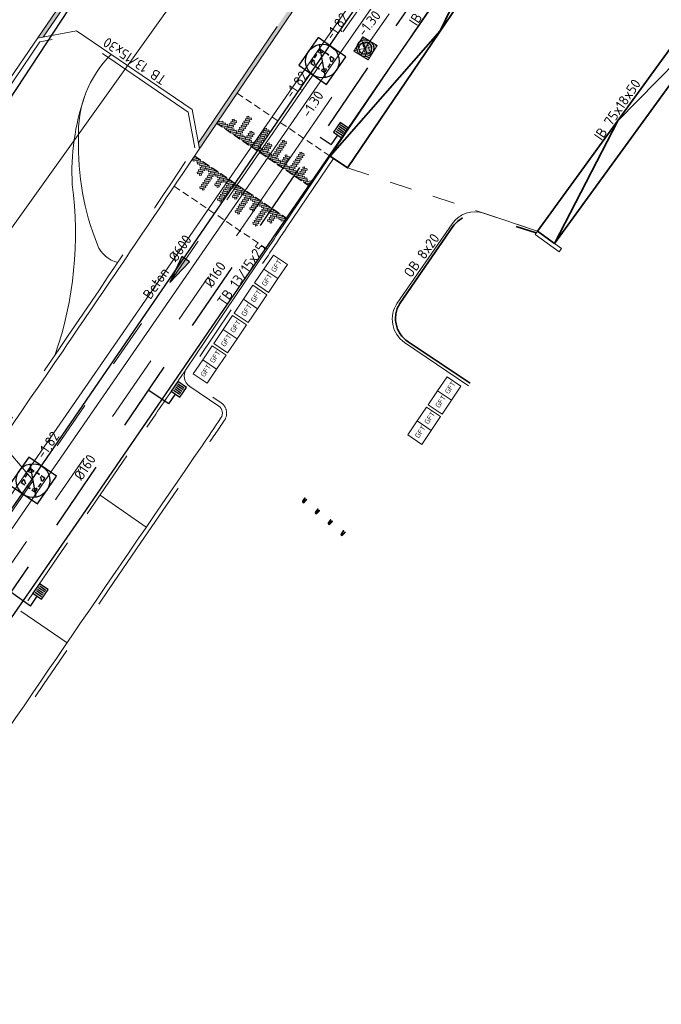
# Model space of a CAD drawing. Header units: metres. Extents: x 92403 to 95147, y 464428 to 465602.
# Tile 393 of 568: x 93221 to 93243, y 465002 to 465037. Entities that reach past the tile are written whole.
import ezdxf
from ezdxf.enums import TextEntityAlignment as Align
from ezdxf.lldxf.tags import DXFTag

# ---------------------------------------------------------------- set-up
doc = ezdxf.new("R2010")
doc.units = ezdxf.units.M
for name, pattern in [('DASHED', [0.75, 0.5, -0.25]), ('DASHED2', [0.375, 0.25, -0.125]), ('RI-DRAINAGE', [19.2, 6, -1.8, 1.8, -1.8, 2.4, -1.8, 1.8, -1.8]), ('RI-GWA', [18.45, 6, -1.8, 1.75, -1.8, 1.75, -1.8, 1.75, -1.8]), ('RI-HWA_KOLKAANSLUITING', [4.3, 2.5, -1.8]), ('VH-OPSLUITBAND_80X200', [14, 8, -2, 2, -2]), ('VH-TROTTOIRBAND', [15, 5, -2, 2, -2, 2, -2]), ('XX-HIDDEN', [4, 2, -2])]:
    doc.linetypes.add(name, pattern=pattern)
doc.layers.get('0').update_dxf_attribs({"linetype": 'CONTINUOUS'})
for name, color, linetype, lineweight in [('B-OI-RI-DRAINAGE_BOB-S', 90, 'CONTINUOUS', 25), ('B-WE-RI-GWA_STROOMRICHTING-S', 30, 'CONTINUOUS', 25), ('B-WE-RI-PERSLEIDING-G', 210, 'RI-PERS', 18), ('B-WE-RI-VOLSCHUIMEN-G', 130, 'RI-VOLSCHUIMEN', 18), ('B-WE-VH-VERHARDING_FUNDERING-G', 252, 'CONTINUOUS', 18), ('N-RO-GR-BEPLANTING_CULTUUR_PLANTVAK HEESTERS', 78, 'CONTINUOUS', 9), ('N-RO-GR-BEPLANTING_CULTUUR_PLANTVAK vaste planten', 58, 'CONTINUOUS', 9), ('N-RO-IE-MEUBILAIR_MEUBILAIR_MINICONTAINER-GFT', 7, 'CONTINUOUS', 0), ('N-RO-VH-DREMPEL_BESTRAAT-G', 7, 'DASHED2', 9), ('N-RO-VH-MATERIAALGRENS-G', 7, 'XX-HIDDEN', 5), ('N-RO-VW-MARKERING-G', 7, 'CONTINUOUS', 9), ('N-WE-GW-ONTGRAVING-V', 2, 'CONTINUOUS', 30), ('N-WE-RI-HWA_KOLK_STRAATKOLK-S', 150, 'CONTINUOUS', 25), ('N-WE-RI-HWA_KOLKAANSLUITING-G', 150, 'RI-HWA_KOLKAANSLUITING', 25), ('N-WE-RI-KOLK-T18', 150, 'CONTINUOUS', 18), ('N-WE-RI-PUT-OPHOOGTEBRENGEN-S', 7, 'CONTINUOUS', 25), ('N-WE-VH-KANTOPSLUITING_INRITBAND-G', 210, 'CONTINUOUS', 35), ('N-WE-VH-KANTOPSLUITING_OPSLUITBAND_80X200-G', 7, 'VH-OPSLUITBAND_80X200', 35), ('N-WE-VH-KANTOPSLUITING_TROTTOIRBAND-G', 7, 'VH-TROTTOIRBAND', 35), ('N-WE-VH-KANTOPSLUITING_TROTTOIRBAND_130 150-T18', 10, 'CONTINUOUS', 18), ('N-WE-VH-KANTOPSLUITING_VOORKANTBAND-G', 50, 'CONTINUOUS', 35), ('N-WE-VH-VERHARDING_BETON_INRITBLOKKEN-A', 253, 'CONTINUOUS', 0), ('X-XX-AL-T18', 7, 'CONTINUOUS', 18)]:
    doc.layers.add(name, color=color, linetype=linetype, lineweight=lineweight)
for name, color, linetype, lineweight, true_color in [('B-OI-RI-GWA_TRANSPORTLEIDING-G', 7, 'RI-GWA', 18, 0xff8400), ('N-OI-RI-DRAINAGE_DRAIN_PVC-G', 7, 'RI-DRAINAGE', 18, 0x00ff04), ('N-WE-RI-DRAINAGE_PUT-S', 7, 'CONTINUOUS', 5, 0x00ff04), ('N-WE-RI-DRAINAGE_PUTRAND-S', 7, 'CONTINUOUS', 5, 0x00ff04)]:
    doc.layers.add(name, color=color, linetype=linetype, lineweight=lineweight, true_color=true_color)
doc.layers.add('B-WE-RI-GWA_RIOOLPUT_INSPECTIEPUT-S', color=30, linetype='CONTINUOUS', lineweight=25, transparency=0.3)
doc.styles.add('NLCS-ISO', font='NLCS-ISO.ttf')
doc.styles.add('NLCS-ISO-M100-T18', font='NLCS-ISO.ttf', dxfattribs={"height": 0.18})
doc.styles.add('NLCS-ISO-M200-T18', font='NLCS-ISO.ttf', dxfattribs={"height": 0.36})
doc.styles.get("Standard").update_dxf_attribs({"font": 'isocp.shx'})
tags = doc.linetypes.add('RI-PERS', pattern='A,7,-2,["P",Standard,S=1.8,R=0,X=-0.5,Y=-0.9],-2,7,-2,[102,NLCS.SHX,S=1,R=180,X=0,Y=0],-2', length=22).pattern_tags.tags
tags[6] = DXFTag(74, 10)
doc.linetypes.add('RI-VOLSCHUIMEN', pattern='A,0,[50,NLCS.SHX,S=0.5,R=0,X=0,Y=0],4', length=4)

# ---------------------------------------------------------------- blocks, each defined once
blk = doc.blocks.new('Putdeksel 600x600')
at = {"ltscale": 0.1}
h = blk.add_hatch(dxfattribs=at)
h.set_pattern_fill('ANGLE', color=8, scale=0.025, angle=45)
h.set_pattern_definition([(45, (-93679.67512, -463937.87647), (-0.123478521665, 0.123478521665), [0.127, -0.047625]), (135, (-93679.67512, -463937.87647), (-0.123478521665, -0.123478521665), [0.127, -0.047625])])
h.paths.add_polyline_path([(-0.3, -0.3), (0.3, -0.3), (0.3, 0.3), (-0.3, 0.3)])
at = {"color": 250, "ltscale": 0.1}
blk.add_lwpolyline([(-0.3, -0.3), (0.3, -0.3), (0.3, 0.3), (-0.3, 0.3)], close=True, dxfattribs=at)
blk = doc.blocks.new('minicontainers GFT')
at = {"flags": 128}
blk.add_lwpolyline([(-0.466, 0.378), (0, 0), (-0.378, -0.466), (-0.844, -0.087)], close=True, dxfattribs=at)
at = {"layer": 'X-XX-AL-T18', "insert": (-0.61, -0.143), "char_height": 0.18, "attachment_point": 1, "rotation": 50.8992, "style": 'NLCS-ISO-M100-T18'}
blk.add_mtext_dynamic_manual_height_columns('GFT', width=0.43041, gutter_width=0.9, heights=[0], dxfattribs=at)
blk = doc.blocks.new('markering drempel')
at = {"true_color": 0xffffff}
h = blk.add_hatch(color=7, dxfattribs=at)
h.dxf.hatch_style = 1
h.paths.add_polyline_path([(1.073, 0.125), (1.121, 0.078), (0.979, -0.064), (0.931, -0.017)])
h.paths.add_polyline_path([(1.168, 0.125), (1.216, 0.078), (1.121, -0.017), (1.073, 0.03)])
h.paths.add_polyline_path([(1.263, 0.125), (1.31, 0.078), (1.168, -0.064), (1.121, -0.017)])
h.paths.add_polyline_path([(4.866, 0.126), (4.913, 0.078), (4.771, -0.064), (4.724, -0.017)])
h.paths.add_polyline_path([(4.771, 0.126), (4.819, 0.078), (4.676, -0.064), (4.629, -0.017)])
h.paths.add_polyline_path([(4.676, 0.126), (4.724, 0.078), (4.582, -0.064), (4.534, -0.017)])
h.paths.add_polyline_path([(4.534, -0.301), (4.487, -0.349), (4.439, -0.301), (4.487, -0.254)])
h.paths.add_polyline_path([(4.582, 0.126), (4.629, 0.078), (4.534, -0.017), (4.487, 0.031)])
h.paths.add_polyline_path([(4.487, -0.064), (4.534, -0.111), (4.392, -0.254), (4.344, -0.206)])
h.paths.add_polyline_path([(4.487, 0.031), (4.534, -0.017), (4.392, -0.159), (4.345, -0.111)])
h.paths.add_polyline_path([(4.487, -0.159), (4.534, -0.206), (4.392, -0.348), (4.345, -0.301)])
h.paths.add_polyline_path([(4.155, -0.68), (4.108, -0.728), (4.06, -0.68), (4.108, -0.633)])
h.paths.add_polyline_path([(4.107, -0.064), (4.155, -0.112), (4.013, -0.254), (3.965, -0.206)])
h.paths.add_polyline_path([(4.107, -0.443), (4.155, -0.491), (4.013, -0.633), (3.965, -0.586)])
h.paths.add_polyline_path([(4.108, -0.349), (4.155, -0.396), (4.013, -0.538), (3.965, -0.491)])
h.paths.add_polyline_path([(4.108, -0.254), (4.155, -0.301), (4.013, -0.443), (3.965, -0.396)])
h.paths.add_polyline_path([(4.108, -0.159), (4.155, -0.206), (4.013, -0.349), (3.965, -0.301)])
h.paths.add_polyline_path([(4.108, -0.538), (4.155, -0.586), (4.013, -0.728), (3.965, -0.68)])
h.paths.add_polyline_path([(4.202, 0.126), (4.25, 0.078), (4.155, -0.017), (4.108, 0.031)])
h.paths.add_polyline_path([(4.108, 0.031), (4.155, -0.017), (4.013, -0.159), (3.965, -0.112)])
h.paths.add_polyline_path([(4.487, 0.126), (4.534, 0.078), (4.392, -0.064), (4.345, -0.017)])
h.paths.add_polyline_path([(4.297, 0.126), (4.345, 0.078), (4.202, -0.064), (4.155, -0.017)])
h.paths.add_polyline_path([(4.392, 0.126), (4.439, 0.078), (4.297, -0.064), (4.25, -0.017)])
h.paths.add_polyline_path([(4.107, 0.126), (4.155, 0.078), (4.013, -0.064), (3.965, -0.017)])
h.paths.add_polyline_path([(4.013, 0.126), (4.06, 0.078), (3.918, -0.064), (3.87, -0.017)])
h.paths.add_polyline_path([(3.918, 0.126), (3.965, 0.078), (3.823, -0.064), (3.776, -0.017)])
h.paths.add_polyline_path([(1.358, 0.125), (1.405, 0.078), (1.263, -0.064), (1.216, -0.017)])
h.paths.add_polyline_path([(1.5, -0.302), (1.453, -0.349), (1.405, -0.302), (1.453, -0.254)])
h.paths.add_polyline_path([(1.547, 0.125), (1.595, 0.078), (1.5, -0.017), (1.453, 0.03)])
h.paths.add_polyline_path([(1.453, -0.065), (1.5, -0.112), (1.358, -0.254), (1.31, -0.207)])
h.paths.add_polyline_path([(1.453, 0.03), (1.5, -0.017), (1.358, -0.159), (1.31, -0.112)])
h.paths.add_polyline_path([(1.453, -0.159), (1.5, -0.207), (1.358, -0.349), (1.311, -0.302)])
h.paths.add_polyline_path([(1.88, -0.681), (1.832, -0.728), (1.785, -0.681), (1.832, -0.633)])
h.paths.add_polyline_path([(1.832, -0.064), (1.879, -0.112), (1.737, -0.254), (1.69, -0.207)])
h.paths.add_polyline_path([(1.832, -0.444), (1.879, -0.491), (1.737, -0.633), (1.69, -0.586)])
h.paths.add_polyline_path([(1.832, -0.349), (1.879, -0.396), (1.737, -0.539), (1.69, -0.491)])
h.paths.add_polyline_path([(1.832, -0.254), (1.879, -0.301), (1.737, -0.444), (1.69, -0.396)])
h.paths.add_polyline_path([(1.832, -0.159), (1.879, -0.207), (1.737, -0.349), (1.69, -0.301)])
h.paths.add_polyline_path([(1.832, -0.538), (1.88, -0.586), (1.737, -0.728), (1.69, -0.681)])
h.paths.add_polyline_path([(2.259, -0.301), (2.211, -0.349), (2.164, -0.301), (2.211, -0.254)])
h.paths.add_polyline_path([(2.306, 0.125), (2.353, 0.078), (2.259, -0.017), (2.211, 0.03)])
h.paths.add_polyline_path([(2.211, -0.064), (2.259, -0.112), (2.116, -0.254), (2.069, -0.207)])
h.paths.add_polyline_path([(2.211, 0.03), (2.259, -0.017), (2.116, -0.159), (2.069, -0.112)])
h.paths.add_polyline_path([(2.211, -0.159), (2.259, -0.207), (2.116, -0.349), (2.069, -0.301)])
h.paths.add_polyline_path([(1.927, 0.125), (1.974, 0.078), (1.879, -0.017), (1.832, 0.03)])
h.paths.add_polyline_path([(1.832, 0.03), (1.879, -0.017), (1.737, -0.159), (1.69, -0.112)])
h.paths.add_polyline_path([(3.776, -0.301), (3.728, -0.349), (3.681, -0.301), (3.728, -0.254)])
h.paths.add_polyline_path([(3.823, 0.126), (3.87, 0.078), (3.776, -0.017), (3.728, 0.031)])
h.paths.add_polyline_path([(3.728, -0.064), (3.776, -0.112), (3.633, -0.254), (3.586, -0.206)])
h.paths.add_polyline_path([(3.728, 0.031), (3.776, -0.017), (3.633, -0.159), (3.586, -0.112)])
h.paths.add_polyline_path([(3.728, -0.159), (3.776, -0.206), (3.633, -0.349), (3.586, -0.301)])
h.paths.add_polyline_path([(3.397, -0.681), (3.349, -0.728), (3.302, -0.68), (3.349, -0.633)])
h.paths.add_polyline_path([(3.349, -0.064), (3.396, -0.112), (3.254, -0.254), (3.207, -0.207)])
h.paths.add_polyline_path([(3.349, -0.444), (3.396, -0.491), (3.254, -0.633), (3.207, -0.586)])
h.paths.add_polyline_path([(3.349, -0.349), (3.396, -0.396), (3.254, -0.538), (3.207, -0.491)])
h.paths.add_polyline_path([(3.349, -0.254), (3.396, -0.301), (3.254, -0.444), (3.207, -0.396)])
h.paths.add_polyline_path([(3.349, -0.159), (3.396, -0.206), (3.254, -0.349), (3.207, -0.301)])
h.paths.add_polyline_path([(3.349, -0.538), (3.397, -0.586), (3.254, -0.728), (3.207, -0.681)])
h.paths.add_polyline_path([(3.444, 0.125), (3.491, 0.078), (3.396, -0.017), (3.349, 0.031)])
h.paths.add_polyline_path([(3.349, 0.031), (3.396, -0.017), (3.254, -0.159), (3.207, -0.112)])
h.paths.add_polyline_path([(2.638, -0.681), (2.591, -0.728), (2.543, -0.681), (2.591, -0.633)])
h.paths.add_polyline_path([(2.59, -0.064), (2.638, -0.112), (2.496, -0.254), (2.448, -0.207)])
h.paths.add_polyline_path([(2.59, -0.444), (2.638, -0.491), (2.496, -0.633), (2.448, -0.586)])
h.paths.add_polyline_path([(2.59, -0.349), (2.638, -0.396), (2.496, -0.538), (2.448, -0.491)])
h.paths.add_polyline_path([(2.591, -0.254), (2.638, -0.301), (2.496, -0.444), (2.448, -0.396)])
h.paths.add_polyline_path([(2.591, -0.159), (2.638, -0.206), (2.496, -0.349), (2.448, -0.301)])
h.paths.add_polyline_path([(2.591, -0.538), (2.638, -0.586), (2.496, -0.728), (2.448, -0.681)])
h.paths.add_polyline_path([(3.017, -0.301), (2.97, -0.349), (2.922, -0.301), (2.97, -0.254)])
h.paths.add_polyline_path([(3.065, 0.125), (3.112, 0.078), (3.017, -0.017), (2.97, 0.031)])
h.paths.add_polyline_path([(2.97, -0.064), (3.017, -0.112), (2.875, -0.254), (2.827, -0.207)])
h.paths.add_polyline_path([(2.97, 0.031), (3.017, -0.017), (2.875, -0.159), (2.827, -0.112)])
h.paths.add_polyline_path([(2.97, -0.159), (3.017, -0.206), (2.875, -0.349), (2.828, -0.301)])
h.paths.add_polyline_path([(1.453, 0.125), (1.5, 0.078), (1.358, -0.064), (1.31, -0.017)])
h.paths.add_polyline_path([(1.642, 0.125), (1.69, 0.078), (1.547, -0.064), (1.5, -0.017)])
h.paths.add_polyline_path([(3.728, 0.125), (3.776, 0.078), (3.633, -0.064), (3.586, -0.017)])
h.paths.add_polyline_path([(3.539, 0.125), (3.586, 0.078), (3.444, -0.064), (3.396, -0.017)])
h.paths.add_polyline_path([(3.633, 0.125), (3.681, 0.078), (3.539, -0.064), (3.491, -0.017)])
h.paths.add_polyline_path([(1.737, 0.125), (1.784, 0.078), (1.642, -0.064), (1.595, -0.017)])
h.paths.add_polyline_path([(1.832, 0.125), (1.879, 0.078), (1.737, -0.064), (1.69, -0.017)])
h.paths.add_polyline_path([(3.349, 0.125), (3.396, 0.078), (3.254, -0.064), (3.207, -0.017)])
h.paths.add_polyline_path([(3.159, 0.125), (3.207, 0.078), (3.065, -0.064), (3.017, -0.017)])
h.paths.add_polyline_path([(3.254, 0.125), (3.302, 0.078), (3.159, -0.064), (3.112, -0.017)])
h.paths.add_polyline_path([(2.97, 0.125), (3.017, 0.078), (2.875, -0.064), (2.827, -0.017)])
h.paths.add_polyline_path([(2.022, 0.125), (2.069, 0.078), (1.927, -0.064), (1.879, -0.017)])
h.paths.add_polyline_path([(2.116, 0.125), (2.164, 0.078), (2.022, -0.064), (1.974, -0.017)])
h.paths.add_polyline_path([(2.211, 0.125), (2.259, 0.078), (2.116, -0.064), (2.069, -0.017)])
h.paths.add_polyline_path([(2.401, 0.125), (2.448, 0.078), (2.306, -0.064), (2.259, -0.017)])
h.paths.add_polyline_path([(2.496, 0.125), (2.543, 0.078), (2.401, -0.064), (2.353, -0.017)])
h.paths.add_polyline_path([(2.59, 0.125), (2.638, 0.078), (2.496, -0.064), (2.448, -0.017)])
h.paths.add_polyline_path([(2.685, 0.125), (2.733, 0.078), (2.638, -0.017), (2.59, 0.03)])
h.paths.add_polyline_path([(2.78, 0.125), (2.828, 0.078), (2.685, -0.064), (2.638, -0.017)])
h.paths.add_polyline_path([(2.875, 0.125), (2.922, 0.078), (2.78, -0.064), (2.733, -0.017)])
h.paths.add_polyline_path([(2.59, 0.03), (2.638, -0.017), (2.496, -0.159), (2.448, -0.112)])
h.paths.add_polyline_path([(0.915, 0.062), (0.915, -0.033), (1.026, 0.078), (0.979, 0.125)])
h.paths.add_polyline_path([(4.915, -0.015), (4.915, 0.08), (4.866, 0.031), (4.913, -0.017)])
at = {"color": 18, "ltscale": 1, "true_color": 0x000000}
for points in [[(0.915, 0.062), (0.979, 0.125), (1.026, 0.078), (0.915, -0.033)], [(0.915, 0.062), (0.915, -0.033)], [(4.915, -0.015), (4.913, -0.017), (4.866, 0.031), (4.915, 0.08)], [(4.915, -0.015), (4.915, 0.08)]]:
    blk.add_lwpolyline(points, dxfattribs=at)
for points in [[(1.073, 0.125), (1.121, 0.078), (0.979, -0.064), (0.931, -0.017)], [(1.168, 0.125), (1.216, 0.078), (1.121, -0.017), (1.073, 0.03)], [(1.263, 0.125), (1.31, 0.078), (1.168, -0.064), (1.121, -0.017)], [(1.358, 0.125), (1.405, 0.078), (1.263, -0.064), (1.216, -0.017)], [(1.453, 0.125), (1.5, 0.078), (1.358, -0.064), (1.31, -0.017)], [(1.453, 0.03), (1.5, -0.017), (1.358, -0.159), (1.31, -0.112)], [(1.547, 0.125), (1.595, 0.078), (1.5, -0.017), (1.453, 0.03)], [(1.642, 0.125), (1.69, 0.078), (1.547, -0.064), (1.5, -0.017)], [(1.737, 0.125), (1.784, 0.078), (1.642, -0.064), (1.595, -0.017)], [(1.832, 0.125), (1.879, 0.078), (1.737, -0.064), (1.69, -0.017)], [(1.832, 0.03), (1.879, -0.017), (1.737, -0.159), (1.69, -0.112)], [(1.927, 0.125), (1.974, 0.078), (1.879, -0.017), (1.832, 0.03)], [(2.022, 0.125), (2.069, 0.078), (1.927, -0.064), (1.879, -0.017)], [(2.116, 0.125), (2.164, 0.078), (2.022, -0.064), (1.974, -0.017)], [(2.211, 0.125), (2.259, 0.078), (2.116, -0.064), (2.069, -0.017)], [(2.211, 0.03), (2.259, -0.017), (2.116, -0.159), (2.069, -0.112)], [(2.306, 0.125), (2.353, 0.078), (2.259, -0.017), (2.211, 0.03)], [(2.401, 0.125), (2.448, 0.078), (2.306, -0.064), (2.259, -0.017)], [(2.496, 0.125), (2.543, 0.078), (2.401, -0.064), (2.353, -0.017)], [(2.59, 0.125), (2.638, 0.078), (2.496, -0.064), (2.448, -0.017)], [(2.59, 0.03), (2.638, -0.017), (2.496, -0.159), (2.448, -0.112)], [(2.685, 0.125), (2.733, 0.078), (2.638, -0.017), (2.59, 0.03)], [(2.78, 0.125), (2.828, 0.078), (2.685, -0.064), (2.638, -0.017)], [(2.875, 0.125), (2.922, 0.078), (2.78, -0.064), (2.733, -0.017)], [(2.97, 0.125), (3.017, 0.078), (2.875, -0.064), (2.827, -0.017)], [(2.97, 0.031), (3.017, -0.017), (2.875, -0.159), (2.827, -0.112)], [(3.065, 0.125), (3.112, 0.078), (3.017, -0.017), (2.97, 0.031)], [(3.159, 0.125), (3.207, 0.078), (3.065, -0.064), (3.017, -0.017)], [(3.254, 0.125), (3.302, 0.078), (3.159, -0.064), (3.112, -0.017)], [(3.349, 0.125), (3.396, 0.078), (3.254, -0.064), (3.207, -0.017)], [(3.349, 0.031), (3.396, -0.017), (3.254, -0.159), (3.207, -0.112)], [(3.444, 0.125), (3.491, 0.078), (3.396, -0.017), (3.349, 0.031)], [(3.539, 0.125), (3.586, 0.078), (3.444, -0.064), (3.396, -0.017)], [(3.633, 0.125), (3.681, 0.078), (3.539, -0.064), (3.491, -0.017)], [(3.728, 0.125), (3.776, 0.078), (3.633, -0.064), (3.586, -0.017)], [(3.728, 0.031), (3.776, -0.017), (3.633, -0.159), (3.586, -0.112)], [(3.823, 0.126), (3.87, 0.078), (3.776, -0.017), (3.728, 0.031)], [(3.918, 0.126), (3.965, 0.078), (3.823, -0.064), (3.776, -0.017)], [(4.013, 0.126), (4.06, 0.078), (3.918, -0.064), (3.87, -0.017)], [(4.107, 0.126), (4.155, 0.078), (4.013, -0.064), (3.965, -0.017)], [(4.108, 0.031), (4.155, -0.017), (4.013, -0.159), (3.965, -0.112)], [(4.202, 0.126), (4.25, 0.078), (4.155, -0.017), (4.108, 0.031)], [(4.297, 0.126), (4.345, 0.078), (4.202, -0.064), (4.155, -0.017)], [(4.392, 0.126), (4.439, 0.078), (4.297, -0.064), (4.25, -0.017)], [(4.487, 0.126), (4.534, 0.078), (4.392, -0.064), (4.345, -0.017)], [(4.487, 0.031), (4.534, -0.017), (4.392, -0.159), (4.345, -0.111)], [(4.582, 0.126), (4.629, 0.078), (4.534, -0.017), (4.487, 0.031)], [(4.676, 0.126), (4.724, 0.078), (4.582, -0.064), (4.534, -0.017)], [(4.771, 0.126), (4.819, 0.078), (4.676, -0.064), (4.629, -0.017)], [(4.866, 0.126), (4.913, 0.078), (4.771, -0.064), (4.724, -0.017)], [(1.453, -0.065), (1.5, -0.112), (1.358, -0.254), (1.31, -0.207)], [(1.453, -0.159), (1.5, -0.207), (1.358, -0.349), (1.311, -0.302)], [(1.5, -0.302), (1.453, -0.349), (1.405, -0.302), (1.453, -0.254)], [(1.832, -0.064), (1.879, -0.112), (1.737, -0.254), (1.69, -0.207)], [(1.832, -0.159), (1.879, -0.207), (1.737, -0.349), (1.69, -0.301)], [(1.832, -0.254), (1.879, -0.301), (1.737, -0.444), (1.69, -0.396)], [(1.832, -0.349), (1.879, -0.396), (1.737, -0.539), (1.69, -0.491)], [(2.211, -0.064), (2.259, -0.112), (2.116, -0.254), (2.069, -0.207)], [(2.211, -0.159), (2.259, -0.207), (2.116, -0.349), (2.069, -0.301)], [(2.259, -0.301), (2.211, -0.349), (2.164, -0.301), (2.211, -0.254)], [(2.59, -0.064), (2.638, -0.112), (2.496, -0.254), (2.448, -0.207)], [(2.591, -0.159), (2.638, -0.206), (2.496, -0.349), (2.448, -0.301)], [(2.591, -0.254), (2.638, -0.301), (2.496, -0.444), (2.448, -0.396)], [(2.59, -0.349), (2.638, -0.396), (2.496, -0.538), (2.448, -0.491)], [(2.97, -0.064), (3.017, -0.112), (2.875, -0.254), (2.827, -0.207)], [(2.97, -0.159), (3.017, -0.206), (2.875, -0.349), (2.828, -0.301)], [(3.017, -0.301), (2.97, -0.349), (2.922, -0.301), (2.97, -0.254)], [(3.349, -0.064), (3.396, -0.112), (3.254, -0.254), (3.207, -0.207)], [(3.349, -0.159), (3.396, -0.206), (3.254, -0.349), (3.207, -0.301)], [(3.349, -0.254), (3.396, -0.301), (3.254, -0.444), (3.207, -0.396)], [(3.349, -0.349), (3.396, -0.396), (3.254, -0.538), (3.207, -0.491)], [(3.728, -0.064), (3.776, -0.112), (3.633, -0.254), (3.586, -0.206)], [(3.728, -0.159), (3.776, -0.206), (3.633, -0.349), (3.586, -0.301)], [(3.776, -0.301), (3.728, -0.349), (3.681, -0.301), (3.728, -0.254)], [(4.107, -0.064), (4.155, -0.112), (4.013, -0.254), (3.965, -0.206)], [(4.108, -0.159), (4.155, -0.206), (4.013, -0.349), (3.965, -0.301)], [(4.108, -0.254), (4.155, -0.301), (4.013, -0.443), (3.965, -0.396)], [(4.108, -0.349), (4.155, -0.396), (4.013, -0.538), (3.965, -0.491)], [(4.487, -0.064), (4.534, -0.111), (4.392, -0.254), (4.344, -0.206)], [(4.487, -0.159), (4.534, -0.206), (4.392, -0.348), (4.345, -0.301)], [(4.534, -0.301), (4.487, -0.349), (4.439, -0.301), (4.487, -0.254)], [(1.832, -0.444), (1.879, -0.491), (1.737, -0.633), (1.69, -0.586)], [(1.832, -0.538), (1.88, -0.586), (1.737, -0.728), (1.69, -0.681)], [(1.88, -0.681), (1.832, -0.728), (1.785, -0.681), (1.832, -0.633)], [(2.59, -0.444), (2.638, -0.491), (2.496, -0.633), (2.448, -0.586)], [(2.591, -0.538), (2.638, -0.586), (2.496, -0.728), (2.448, -0.681)], [(2.638, -0.681), (2.591, -0.728), (2.543, -0.681), (2.591, -0.633)], [(3.349, -0.444), (3.396, -0.491), (3.254, -0.633), (3.207, -0.586)], [(3.349, -0.538), (3.397, -0.586), (3.254, -0.728), (3.207, -0.681)], [(3.397, -0.681), (3.349, -0.728), (3.302, -0.68), (3.349, -0.633)], [(4.107, -0.443), (4.155, -0.491), (4.013, -0.633), (3.965, -0.586)], [(4.108, -0.538), (4.155, -0.586), (4.013, -0.728), (3.965, -0.68)], [(4.155, -0.68), (4.108, -0.728), (4.06, -0.68), (4.108, -0.633)]]:
    blk.add_lwpolyline(points, close=True, dxfattribs=at)
blk = doc.blocks.new('Fietsklem F7 bovenaanzicht')
at = {"ltscale": 0.1, "true_color": 0xffffff}
h = blk.add_hatch(color=7, dxfattribs=at)
h.dxf.hatch_style = 1
edge = h.paths.add_edge_path()
edge.add_line((0.046, -0.157), (0.037, -0.031))
edge.add_arc((0, -0.037), 0.037, 8.9268, 171.0732)
edge.add_line((-0.037, -0.031), (-0.046, -0.157))
edge.add_arc((-0.035, -0.158), 0.011, 175.5851, 355.5851)
edge.add_line((-0.024, -0.159), (-0.015, -0.034))
edge.add_arc((0, -0.037), 0.015, 11.5758, 168.5003, ccw=False)
edge.add_line((0.015, -0.034), (0.024, -0.159))
edge.add_arc((0.035, -0.158), 0.011, 184.2816, 364.2816)
at = {"color": 0, "ltscale": 0.1, "flags": 128}
blk.add_lwpolyline([(0.046, -0.157), (0.037, -0.031, 0.855186), (-0.037, -0.031), (-0.046, -0.157, 1), (-0.024, -0.159), (-0.015, -0.034, -0.816485), (0.015, -0.034), (0.024, -0.159, 1)], format="xyb", close=True, dxfattribs=at)
blk = doc.blocks.new('STRAATKOLK 415X375')
at = {"layer": 'N-WE-RI-HWA_KOLK_STRAATKOLK-S', "flags": 128}
blk.add_lwpolyline([(-0.415, 0), (0, 0), (0, 0.375), (-0.415, 0.375)], close=True, dxfattribs=at)
for points in [[(-0.344, 0.055), (-0.344, 0.32)], [(-0.275, 0.055), (-0.275, 0.32)], [(-0.207, 0.055), (-0.207, 0.32)], [(-0.137, 0.055), (-0.137, 0.32)], [(-0.068, 0.055), (-0.068, 0.32)]]:
    blk.add_lwpolyline(points, dxfattribs=at)
blk = doc.blocks.new('B-SRI-PUT_GWA-SO')
blk.add_line((-1.41, -1.41), (1.41, 1.41))
at = {"lineweight": -3, "flags": 128}
blk.add_lwpolyline([(2, -2), (2, 2), (-2, 2), (-2, -2)], close=True, dxfattribs=at)
at = {"lineweight": -3}
blk.add_circle((0, 0), 2, dxfattribs=at)
blk = doc.blocks.new('SRI-DRAIN_PUT_DOORSPUIT-SO')
at = {"lineweight": -3}
blk.add_hatch(color=256, dxfattribs=at).paths.add_polyline_path([(1.5, 0, 0.267949), (0.75, 1.3), (-0.75, -1.3, 0.57735)])
blk.add_line((-0.75, -1.3), (0.75, 1.3), dxfattribs=at)
for radius in [2, 1.5]:
    blk.add_circle((0, 0), radius, dxfattribs=at)
blk = doc.blocks.new('SRI-BOB-SO')
at = {"color": 0, "ltscale": 0.1, "style": 'NLCS-ISO'}
blk.add_attdef('B.O.B.', text='', height=1.8, dxfattribs=at).set_placement((0.05, -0.02), align=Align.BOTTOM_CENTER)
blk = doc.blocks.new('SRI-PUT_OPHOOGTEBRENGEN-SO')
at = {"lineweight": -3}
for points in [[(-1.01, 1.99), (-2.01, 1.99), (-2.01, 0.99)], [(-2.01, 0.49), (-2.01, -0.51)], [(0.49, 1.99), (-0.51, 1.99)], [(1.99, 0.99), (1.99, 1.99), (0.99, 1.99)], [(1.99, -0.51), (1.99, 0.49)], [(-0.51, -2.01), (0.49, -2.01)], [(0.99, -2.01), (1.99, -2.01), (1.99, -1.01)]]:
    blk.add_lwpolyline(points, dxfattribs=at)
blk.add_lwpolyline([(-1.01, -2.01), (-2.01, -2.01), (-2.01, -1.01)])
for start, end in [(165.0024, 195.0024), (120.0024, 150.0024), (74.9976, 104.9976), (29.9976, 59.9976), (344.9976, 14.9976), (210.0024, 240.0024), (255.0024, 285.0024), (299.9976, 329.9976)]:
    blk.add_arc((-0.01, -0.01), 2, start, end, dxfattribs=at)
blk = doc.blocks.new('*U380')
at = {"ltscale": 0.1}
blk.add_hatch(color=256, dxfattribs=at).paths.add_polyline_path([(-2.5, 0), (2.5, -0.83), (2.5, 0.83)])
at = {"ltscale": 0.1, "flags": 128}
blk.add_lwpolyline([(-2.5, 0), (2.5, -0.83), (2.5, 0.83)], close=True, dxfattribs=at)
at = {"ltscale": 0.1, "style": 'NLCS-ISO'}
for tag, p in [('BOBL', (-55.2, 0)), ('MAT', (-1, 0.5))]:
    blk.add_attdef(tag, text='', height=1.8, dxfattribs=at).set_placement(p, align=Align.BOTTOM_RIGHT)
for tag, p in [('DIA', (1, 0.5)), ('BOBR', (55.27, 0))]:
    blk.add_attdef(tag, text='', height=1.8, dxfattribs=at).set_placement(p, align=Align.BOTTOM_LEFT)
blk.add_attdef('JVA', text='', height=1.8, dxfattribs=at).set_placement((0, -1), align=Align.TOP_CENTER)
blk = doc.blocks.new('*U381')
at = {"ltscale": 0.1}
blk.add_hatch(color=256, dxfattribs=at).paths.add_polyline_path([(-2.5, 0), (2.5, -0.83), (2.5, 0.83)])
at = {"ltscale": 0.1, "flags": 128}
blk.add_lwpolyline([(-2.5, 0), (2.5, -0.83), (2.5, 0.83)], close=True, dxfattribs=at)
at = {"ltscale": 0.1, "style": 'NLCS-ISO'}
for tag, p in [('BOBL', (-36.14, 0)), ('MAT', (-1, 0.5))]:
    blk.add_attdef(tag, text='', height=1.8, dxfattribs=at).set_placement(p, align=Align.BOTTOM_RIGHT)
for tag, p in [('DIA', (1, 0.5)), ('BOBR', (36.76, 0))]:
    blk.add_attdef(tag, text='', height=1.8, dxfattribs=at).set_placement(p, align=Align.BOTTOM_LEFT)
blk.add_attdef('JVA', text='', height=1.8, dxfattribs=at).set_placement((0, -1), align=Align.TOP_CENTER)

msp = doc.modelspace()

# ---------------------------------------------------------------- hatches: boundary and pattern name
at = {"layer": 'N-WE-VH-VERHARDING_BETON_INRITBLOKKEN-A', "transparency": 33554687}
h = msp.add_hatch(color=256, dxfattribs=at)
h.dxf.hatch_style = 1
h.paths.add_polyline_path([(93226.196004, 465043.830551), (93226.235305, 465043.622091), (93221.465215, 465036.635536), (93221.256755, 465036.596235)])
h = msp.add_hatch(color=256, dxfattribs=at)
h.dxf.hatch_style = 1
h.paths.add_polyline_path([(93231.753964, 465039.905247), (93231.961607, 465039.944393), (93227.028011, 465032.656853), (93226.988554, 465032.866139)])

# ---------------------------------------------------------------- linework, layer by layer
at = {"layer": 'B-OI-RI-GWA_TRANSPORTLEIDING-G'}
msp.add_lwpolyline([(93446.043344, 465256.115521), (93414.928619, 465230.784301), (93385.545, 465207.335), (93345.02, 465172.545), (93309.939, 465138.03), (93281.489, 465106.16), (93272.55, 465095.75), (93246.12, 465056.88), (93231.409, 465035.78), (93221.1, 465020.839), (93190.047, 464975.644), (93154.17, 464931), (93110.8, 464886.38), (93068.919, 464854.632), (93060.958017, 464850.622994)], dxfattribs=at)
at = {"layer": 'B-WE-RI-PERSLEIDING-G'}
msp.add_line((93215.63, 465027.31), (93221.1, 465020.839), dxfattribs=at)
at = {"layer": 'B-WE-RI-VOLSCHUIMEN-G'}
msp.add_lwpolyline([(93063.79391, 464858.067854), (93085.815291, 464873.892955), (93110.438716, 464895.149627), (93150.607152, 464937.709527), (93167.824566, 464958.685428), (93187.119711, 464983.35655), (93228.287939, 465040.980003), (93267.040461, 465098.248488)], dxfattribs=at)
at = {"layer": 'B-WE-VH-VERHARDING_FUNDERING-G', "lineweight": 13, "flags": 128}
for points in [[(93445.822371, 465256.386945), (93414.70897, 465231.056803), (93385.321779, 465207.604651), (93344.783003, 465172.802825), (93309.685451, 465138.27154), (93281.225658, 465106.390569), (93272.271639, 465095.963079), (93245.831721, 465057.078493), (93231.121404, 465035.979473), (93220.811724, 465021.037488), (93189.76596, 464975.853018), (93153.907518, 464931.232111), (93110.567471, 464886.642928), (93068.733035, 464854.930226), (93060.800581, 464850.935601)], [(93446.264317, 465255.844097), (93415.148269, 465230.5118), (93385.768221, 465207.065349), (93345.256997, 465172.287175), (93310.192549, 465137.78846), (93281.752342, 465105.929431), (93272.828361, 465095.536921), (93246.408279, 465056.681507), (93231.696596, 465035.580527), (93221.388276, 465020.640512), (93190.32804, 464975.434982), (93154.432482, 464930.767889), (93111.032529, 464886.117072), (93069.104965, 464854.333774), (93061.115419, 464850.310399)]]:
    msp.add_lwpolyline(points, dxfattribs=at)
at = {"layer": 'N-OI-RI-DRAINAGE_DRAIN_PVC-G', "flags": 128}
msp.add_lwpolyline([(93275.399691, 465097.682668), (93232.935494, 465036.237413), (93221.935981, 465020.207989), (93189.31106, 464973.137698)], dxfattribs=at)
at = {"layer": 'N-RO-GR-BEPLANTING_CULTUUR_PLANTVAK HEESTERS', "lineweight": 9, "flags": 128}
msp.add_lwpolyline([(93223.883258, 465036.019589, 0.212877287), (93222.71981, 465033.020292, 0.103991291), (93223.396178, 465029.23329, 0.24638065), (93224.117741, 465028.606284, 1.234083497)], format="xyb", dxfattribs=at)
at = {"layer": 'N-RO-GR-BEPLANTING_CULTUUR_PLANTVAK vaste planten', "lineweight": 9, "flags": 128}
msp.add_lwpolyline([(93221.892769, 465025.326521, 0.115266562), (93222.495244, 465031.386204, -0.095671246), (93222.933163, 465034.510014, 0.500598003)], format="xyb", dxfattribs=at)
at = {"layer": 'N-RO-VH-DREMPEL_BESTRAAT-G', "flags": 128}
for points in [[(93231.68083, 465032.394499), (93228.368496, 465034.636918)], [(93230.952044, 465031.31799), (93227.63971, 465033.560409)], [(93230.167197, 465030.158674), (93226.854863, 465032.401093)], [(93229.438411, 465029.082165), (93226.126077, 465031.324584)]]:
    msp.add_lwpolyline(points, dxfattribs=at)
at = {"layer": 'N-RO-VH-MATERIAALGRENS-G', "ltscale": 0.4, "flags": 128}
msp.add_lwpolyline([(93232.301893, 465031.974045), (93239.075441, 465029.72512)], dxfattribs=at)
at = {"layer": 'N-RO-VW-MARKERING-G', "linetype": 'DASHED', "ltscale": 5, "flags": 128}
msp.add_lwpolyline([(93226.559266, 465024.811025, -0.000774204), (93225.469922, 465023.204723, 0.001299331), (93207.070185, 464996.247998, -0.00283368), (93203.394138, 464991.110048)], format="xyb", dxfattribs=at)
for points in [[(93223.485401, 465020.311713), (93225.134977, 465019.180829)], [(93220.659833, 465016.186647), (93222.310309, 465015.057077)]]:
    msp.add_lwpolyline(points, dxfattribs=at)
at = {"layer": 'N-WE-GW-ONTGRAVING-V', "flags": 128}
for points in [[(93264.957167, 465102.336888), (93238.094925, 465061.404756), (93238.010908, 465061.458995), (93212.274116, 465022.27954), (93185.247862, 464984.241135), (93185.492415, 464984.067371), (93180.654651, 464977.258756), (93180.201876, 464977.488036), (93150.95016, 464940.414972), (93115.492997, 464902.898585)], [(93276.716663, 465097.653508), (93233.841456, 465035.613526), (93222.841518, 465019.583482), (93189.588509, 464971.607005), (93187.780366, 464972.860248), (93221.030444, 465020.832496), (93232.029531, 465036.861301), (93274.082718, 465097.711828)]]:
    msp.add_lwpolyline(points, dxfattribs=at)
at = {"layer": 'N-WE-RI-HWA_KOLKAANSLUITING-G', "flags": 128}
for points in [[(93242.689238, 465049.763556), (93220.305881, 465016.858051)], [(93231.723066, 465032.793385), (93231.328272, 465033.061936)], [(93231.723066, 465032.793385), (93231.960369, 465033.142041)], [(93225.941137, 465023.565416), (93225.206016, 465024.061681)], [(93225.941137, 465023.565416), (93226.178438, 465023.914072)], [(93221.011459, 465016.366774), (93220.305881, 465016.858051)], [(93221.011459, 465016.366774), (93221.24999, 465016.714591)]]:
    msp.add_lwpolyline(points, dxfattribs=at)
at = {"layer": 'N-WE-VH-KANTOPSLUITING_INRITBAND-G', "flags": 128}
msp.add_lwpolyline([(93231.68083, 465032.394499), (93232.301893, 465031.974045), (93236.026116, 465037.475191, -0.000096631), (93238.468267, 465041.083152), (93237.847205, 465041.503606)], format="xyb", dxfattribs=at)
for points in [[(93231.68083, 465032.394499), (93235.608929, 465036.858953), (93237.847205, 465041.503606)], [(93245.466772, 465037.238955), (93241.932221, 465033.653634), (93239.682017, 465029.284024)]]:
    msp.add_lwpolyline(points, dxfattribs=at)
msp.add_lwpolyline([(93244.789002, 465037.582147), (93239.075441, 465029.72512), (93239.682017, 465029.284024), (93245.466772, 465037.238955)], close=True, dxfattribs=at)
at = {"layer": 'N-WE-VH-KANTOPSLUITING_OPSLUITBAND_80X200-G', "flags": 128}
msp.add_lwpolyline([(93236.674286, 465024.306192), (93234.459845, 465025.781961, -0.419091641), (93234.191602, 465027.182424), (93236.057752, 465029.884207, -0.333303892), (93237.195661, 465030.264943), (93239.026065, 465029.65722)], format="xyb", dxfattribs=at)
at = {"layer": 'N-WE-VH-KANTOPSLUITING_TROTTOIRBAND-G', "lineweight": 15, "flags": 128}
for points in [[(93226.235305, 465043.622091), (93221.465215, 465036.635536)], [(93226.988554, 465032.866139), (93231.753964, 465039.905247)], [(93226.869161, 465032.68978), (93226.629075, 465033.963247), (93222.61983, 465036.700571), (93221.345601, 465036.460343)], [(93239.841226, 465028.982781), (93238.987222, 465029.603805), (93239.075441, 465029.72512), (93239.929445, 465029.104096), (93239.841226, 465028.982781)]]:
    msp.add_lwpolyline(points, dxfattribs=at)
for points in [[(93221.345601, 465036.460343), (93220.74688, 465035.58342), (93214.676645, 465026.677499, -0.002867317), (93201.435437, 465007.124773, -0.011676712), (93183.712092, 464982.864212), (93178.800801, 464976.460841, -0.002776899), (93173.643004, 464969.812399), (93173.543187, 464969.685091, 0.412634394), (93174.015415, 464965.693304), (93174.720813, 464965.134056, 0.413829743), (93178.722351, 464965.59384, 0.002745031), (93190.590993, 464980.888308, 0.009951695), (93203.658695, 464998.611427, -0.001297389), (93222.04314, 465025.54561, 0.001519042), (93226.568614, 465032.245835), (93226.869161, 465032.68978)], [(93231.805043, 465032.310408), (93230.134329, 465029.842555, -0.000219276), (93229.482272, 465028.871729)], [(93065.866714, 464844.698776), (93063.678306, 464849.205677, -0.39791827), (93064.442611, 464851.630142), (93067.389663, 464853.270833), (93074.325807, 464856.972774), (93084.707572, 464862.758674, -0.079386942), (93086.145246, 464863.283465), (93087.543321, 464863.554602, 0.118234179), (93091.898811, 464865.409775), (93094.714806, 464867.523464), (93097.756324, 464872.924978), (93100.503907, 464875.160514, -0.411928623), (93100.924464, 464875.118957), (93101.718716, 464874.158203, 0.414479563), (93102.352582, 464874.098357, 0.0072625), (93109.663578, 464880.334742, -0.000462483), (93112.524799, 464883.04124), (93113.253165, 464883.728839, 0.414036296), (93113.271667, 464884.364773), (93112.414229, 464885.274151, -0.414254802), (93112.426726, 464885.698261, -0.001111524), (93119.335596, 464892.181745), (93127.026655, 464899.851885, -0.414213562), (93127.450919, 464899.851307), (93128.333598, 464898.966221, 0.414213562), (93128.969994, 464898.965354), (93129.069115, 464899.064206), (93139.510609, 464909.724335, 0.002257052), (93145.968021, 464916.578031, 0.000004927), (93145.982049, 464916.593056, 0.001196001), (93149.378579, 464920.248422, 0.414297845), (93149.35362, 464920.88442), (93148.435769, 464921.732706, -0.421951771), (93148.425394, 464922.163003, 0.002336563), (93151.744568, 464925.940308, 0.001658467), (93154.078992, 464928.640143, 0.000358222), (93154.079131, 464928.640306, -0.414407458), (93154.502436, 464928.672913), (93155.451359, 464927.859288, 0.414376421), (93156.086051, 464927.908186, 0.002261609), (93159.247013, 464931.632903, 0.007728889), (93177.269848, 464953.751082, 0.000867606), (93177.922232, 464954.535338, 0.414512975), (93177.862606, 464955.169261), (93176.899547, 464955.9659, -0.414819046), (93176.859784, 464956.389046, 0.005911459), (93181.188285, 464961.766544, 0.000890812), (93181.188615, 464961.766964, -0.415253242), (93181.61021, 464961.818344), (93182.594301, 464961.047669, 0.414512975), (93183.226326, 464961.124865, 0.000576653), (93183.643211, 464961.659587, 0.002753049), (93195.586409, 464977.049583, 0.004154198), (93201.190199, 464984.46811, 0.414370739), (93201.096935, 464985.097808), (93200.092955, 464985.842337, -0.414413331), (93200.030766, 464986.262423, 0.002644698), (93203.514938, 464991.021117, -0.408456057), (93203.930314, 464991.084311), (93204.935088, 464990.345828, 0.416684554), (93205.56642, 464990.444991, 0.002514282), (93208.837619, 464995.023622, -0.001300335), (93227.245239, 465021.991969, 0.000224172), (93227.918828, 465022.983687, 0.414279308), (93227.799051, 465023.608783), (93226.763811, 465024.310915, -0.413615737), (93226.683579, 465024.727082), (93229.482272, 465028.871729)]]:
    msp.add_lwpolyline(points, format="xyb", dxfattribs=at)
at = {"layer": 'N-WE-VH-KANTOPSLUITING_VOORKANTBAND-G', "linetype": 'Continuous', "lineweight": 15, "flags": 128}
for points in [[(93301.783977, 465125.1907, 0.007261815), (93286.241774, 465106.459612, -0.413920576), (93285.819858, 465106.413974), (93284.846212, 465107.197693, 0.414370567), (93284.213349, 465107.129124, 0.001774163), (93280.494603, 465102.470345, 0.013290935), (93269.372469, 465087.802798, 0.001070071), (93261.94068, 465076.938492, 0.414256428), (93262.059419, 465076.313224), (93263.092724, 465075.609849, -0.414903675), (93263.171891, 465075.193016, 0.000416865), (93260.292209, 465070.95409), (93248.10503, 465053.06636, 0.000280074), (93241.017167, 465042.617326, -0.414082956), (93240.600518, 465042.537221), (93239.565661, 465043.238307, 0.414225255), (93238.940701, 465043.118132, 0.000139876), (93235.40494, 465037.895476), (93230.009944, 465029.926391, -0.000219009), (93229.35796, 465028.955671)], [(93265.097, 465088.643, 0.001407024), (93255.33, 465074.327), (93243.144, 465056.441, 0.000436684), (93232.092, 465040.137), (93226.693, 465032.162, -0.001519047), (93222.167, 465025.461, 0.00129746), (93203.782, 464998.526, -0.009952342), (93190.71, 464980.797), (93178.850137, 464965.513613, -0.415462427), (93174.627625, 464965.016514), (93173.922227, 464965.575762, -0.412634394), (93173.425144, 464969.777644), (93173.525, 464969.905, 0.002760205), (93178.651, 464976.512), (93183.593069, 464982.955501, 0.011676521), (93201.312, 465007.21, 0.002867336), (93214.552329, 465026.761439), (93220.623, 465035.668), (93226.268, 465043.936, -0.001965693), (93239.291, 465063.092), (93249.367, 465077.94, -0.001147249), (93261.259462, 465095.464025)], [(93203.394138, 464991.110048, -0.409891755), (93204.018646, 464991.205546), (93205.023922, 464990.466694, 0.416684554), (93205.44481, 464990.532803, 0.002513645), (93208.714309, 464995.109043, -0.001300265), (93227.12138, 465022.07658, 0.00022411), (93227.794706, 465023.067912, 0.414279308), (93227.714855, 465023.484642), (93226.679615, 465024.186774, -0.413615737), (93226.559266, 465024.811025), (93229.35796, 465028.955671)]]:
    msp.add_lwpolyline(points, format="xyb", dxfattribs=at)
msp.add_lwpolyline([(93227.028011, 465032.656853), (93226.764968, 465034.052094), (93222.653096, 465036.859485), (93221.256755, 465036.596235)], dxfattribs=at)
at = {"layer": 'N-WE-VH-KANTOPSLUITING_VOORKANTBAND-G', "linetype": 'Continuous', "lineweight": 15}
msp.add_lwpolyline([(93239.075441, 465029.72512), (93237.163932, 465030.359772, 0.333303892), (93236.026023, 465029.979035), (93234.075165, 465027.154614, 0.416659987), (93234.336537, 465025.758772), (93236.612273, 465024.214789)], format="xyb", dxfattribs=at)

# ---------------------------------------------------------------- block references
at = {"ltscale": 0.1, "rotation": 139.6551372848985}
for p in [(93230.709028, 465020.058473), (93231.166325, 465019.670041), (93231.623622, 465019.281609), (93232.080919, 465018.893177)]:
    msp.add_blockref('Fietsklem F7 bovenaanzicht', p, dxfattribs=at)
at = {"layer": 'B-OI-RI-DRAINAGE_BOB-S'}
ref = msp.add_blockref('SRI-BOB-SO', (93234.868382, 465037.532688), dxfattribs=dict(at, xscale=0.2, yscale=0.2, zscale=0.2, rotation=51.50518975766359))
ref.add_attrib('B.O.B.', '-1.30', dxfattribs={"layer": '0', "ltscale": 0.1, "height": 0.36, "rotation": 51.5051898, "style": 'NLCS-ISO'}).set_placement((93233.297553, 465036.941531, 0.06), align=Align.BOTTOM_CENTER)
ref = msp.add_blockref('SRI-BOB-SO', (93232.53241, 465034.034278), dxfattribs=dict(at, xscale=0.2, yscale=0.2, zscale=0.2, rotation=57.15797428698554))
ref.add_attrib('B.O.B.', '-1.30', dxfattribs={"layer": '0', "ltscale": 0.1, "height": 0.36, "rotation": 57.1579743, "style": 'NLCS-ISO'}).set_placement((93231.297958, 465034.092106, 0.06), align=Align.BOTTOM_CENTER)
at = {"layer": 'B-WE-RI-GWA_RIOOLPUT_INSPECTIEPUT-S', "xscale": 0.3, "yscale": 0.3, "zscale": 0.3}
for p, rotation in [((93231.409, 465035.78), 55.11564523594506), ((93221.1, 465020.839), 55.39507785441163)]:
    msp.add_blockref('B-SRI-PUT_GWA-SO', p, dxfattribs=dict(at, rotation=rotation))
at = {"layer": 'B-WE-RI-GWA_STROOMRICHTING-S', "xscale": 0.2, "yscale": 0.2, "zscale": 0.2}
for name, p, rotation, values in [('*U380', (93238.7645, 465046.33), 55.11564523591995, {'MAT': 'Beton', 'DIA': '%%C600', 'BOBL': '-1,82', 'BOBR': '-1,80'}), ('*U381', (93226.2545, 465028.3095), 55.39507785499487, {'MAT': 'Beton', 'DIA': '%%C600', 'BOBL': '-1,82', 'BOBR': '-1,82'})]:
    msp.add_blockref(name, p, dxfattribs=dict(at, rotation=rotation)).add_auto_attribs(values)
at = {"layer": 'N-RO-IE-MEUBILAIR_MEUBILAIR_MINICONTAINER-GFT', "rotation": 5.071052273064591}
for p in [(93230.159181, 465028.534007), (93229.823406, 465028.036758), (93229.431683, 465027.456625), (93229.095909, 465026.959377), (93228.704186, 465026.379243), (93228.368411, 465025.881995), (93227.976688, 465025.301862), (93227.640914, 465024.804614), (93236.345884, 465024.198755), (93236.01011, 465023.701507), (93235.618386, 465023.121373), (93235.282612, 465022.624125)]:
    msp.add_blockref('minicontainers GFT', p, dxfattribs=at)
at = {"layer": 'N-RO-VW-MARKERING-G', "linetype": 'Continuous'}
for p, rotation in [((93231.780223, 465030.908378), 145.895537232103), ((93226.02707, 465032.810441), 325.8955699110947)]:
    msp.add_blockref('markering drempel', p, dxfattribs=dict(at, rotation=rotation))
at = {"layer": 'N-WE-RI-DRAINAGE_PUT-S', "xscale": 0.15, "yscale": 0.15, "zscale": 0.15, "rotation": 49.00999999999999}
msp.add_blockref('SRI-DRAIN_PUT_DOORSPUIT-SO', (93232.935494, 465036.237413), dxfattribs=at)
at = {"layer": 'N-WE-RI-DRAINAGE_PUTRAND-S', "rotation": 238.0745119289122}
msp.add_blockref('Putdeksel 600x600', (93232.941177, 465036.233385), dxfattribs=at)
at = {"layer": 'N-WE-RI-HWA_KOLK_STRAATKOLK-S'}
for p, rotation in [((93232.348394, 465033.380406), 55.87629719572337), ((93226.566463, 465024.152437), 55.87629719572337), ((93221.638088, 465016.951761), 55.58740301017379)]:
    msp.add_blockref('STRAATKOLK 415X375', p, dxfattribs=dict(at, rotation=rotation))
at = {"layer": 'N-WE-RI-PUT-OPHOOGTEBRENGEN-S', "xscale": 0.15, "yscale": 0.15, "zscale": 0.15, "rotation": 235.5272171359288}
for p in [(93231.408076, 465035.783706), (93221.099076, 465020.842706)]:
    msp.add_blockref('SRI-PUT_OPHOOGTEBRENGEN-SO', p, dxfattribs=at)

# ---------------------------------------------------------------- texts
at = {"layer": 'N-WE-RI-KOLK-T18', "style": 'NLCS-ISO-M200-T18'}
for p in [(93227.471043, 465027.682017), (93222.834788, 465020.81498)]:
    msp.add_text('%%C160', height=0.36, rotation=56.5264294, dxfattribs=at).set_placement(p)
at = {"layer": 'N-WE-VH-KANTOPSLUITING_TROTTOIRBAND_130 150-T18', "char_height": 0.36, "width": 4.66934953, "attachment_point": 1, "style": 'NLCS-ISO-M200-T18'}
for s, insert, rotation in [('IB 75x18x50', (93234.466635, 465037.202844), 56.9028229), ('TB 13/15x30', (93225.686839, 465034.907433), 145.9086452), ('IB 75x18x50', (93241.060069, 465033.125284), 55.3762646), ('OB 8x20', (93234.27734, 465028.244876), 54.1288642), ('TB 13/15x25', (93227.634631, 465027.233142), 54.8305245)]:
    msp.add_mtext(s, dxfattribs=dict(at, insert=insert, rotation=rotation))

doc.saveas('drawing.dxf')
